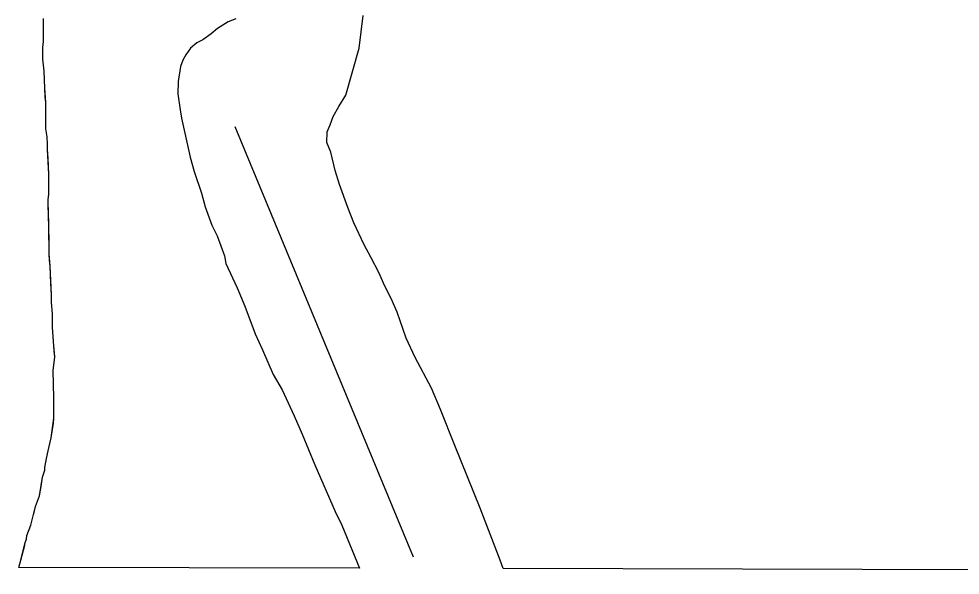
# Model space of a CAD drawing. Extents: x 3172297 to 3210190, y 958463 to 983887.
# Drawn here: x 3179762.2 to 3180120, y 963908.6 to 964120.1 of the extents above; entities that cross this region are included whole.
import ezdxf

# ---------------------------------------------------------------- set-up
doc = ezdxf.new("R2010")
doc.units = 0
for name, color, linetype in [('V-ROAD-CNTR', 7, 'Continuous'), ('V-SITE-VEGE', 7, 'Continuous'), ('V-TOPO-SHOR', 7, 'Continuous')]:
    doc.layers.add(name, color=color, linetype=linetype)

msp = doc.modelspace()

# ---------------------------------------------------------------- linework, layer by layer
at = {"layer": 'V-ROAD-CNTR'}
msp.add_line((3179912.27, 963915.37), (3179844.48, 964079.07), dxfattribs=at)
at = {"layer": 'V-SITE-VEGE'}
for p, q in [((3179891.53, 964108.98), (3179893.09, 964121.43)), ((3179771.55, 964111.46), (3179771.52, 964120.21)), ((3179841.76, 964118.99), (3179837.68, 964116.42)), ((3179844.67, 964120.13), (3179841.76, 964118.99)), ((3179835.34, 964114.42), (3179832.13, 964112.12)), ((3179837.68, 964116.42), (3179835.34, 964114.42)), ((3179771.35, 964109.16), (3179771.55, 964111.46)), ((3179829.8, 964110.99), (3179827.47, 964108.98)), ((3179832.13, 964112.12), (3179829.8, 964110.99)), ((3179771.36, 964104.79), (3179771.35, 964109.16)), ((3179827.47, 964108.98), (3179825.7, 964106.39)), ((3179886.44, 964091.05), (3179891.53, 964108.98)), ((3179771.79, 964100.2), (3179771.36, 964104.79)), ((3179824.53, 964104.36), (3179823.64, 964102.06)), ((3179825.7, 964106.39), (3179824.53, 964104.36)), ((3179772.02, 964093.75), (3179771.79, 964100.2)), ((3179823.64, 964102.06), (3179822.71, 964096.27)), ((3179822.71, 964096.27), (3179822.67, 964091.63)), ((3179772.46, 964088.33), (3179772.02, 964093.75)), ((3179822.67, 964091.63), (3179823.49, 964085.53)), ((3179883.79, 964086.73), (3179886.44, 964091.05)), ((3179772.49, 964078.32), (3179772.46, 964088.33)), ((3179823.49, 964085.53), (3179824.04, 964082.34)), ((3179881.73, 964082.98), (3179883.79, 964086.73)), ((3179824.04, 964082.34), (3179827.38, 964067.52)), ((3179880.54, 964079.8), (3179881.73, 964082.98)), ((3179772.92, 964075.2), (3179772.49, 964078.32)), ((3179879.36, 964077.2), (3179880.54, 964079.8)), ((3179773.13, 964072.49), (3179772.92, 964075.2)), ((3179879.33, 964073.15), (3179879.36, 964077.2)), ((3179773.14, 964070.41), (3179773.13, 964072.49)), ((3179880.74, 964069.36), (3179879.33, 964073.15)), ((3179773.58, 964061.03), (3179773.14, 964070.41)), ((3179827.38, 964067.52), (3179828.78, 964062.01)), ((3179882.42, 964062.39), (3179880.74, 964069.36)), ((3179773.61, 964053.32), (3179773.58, 964061.03)), ((3179828.78, 964062.01), (3179831.61, 964053.86)), ((3179884.11, 964057.16), (3179882.42, 964062.39)), ((3179887.22, 964048.43), (3179884.11, 964057.16)), ((3179773.41, 964051.45), (3179773.61, 964053.32)), ((3179831.61, 964053.86), (3179833.01, 964048.63)), ((3179773.41, 964049.57), (3179773.41, 964051.45)), ((3179773.65, 964041.03), (3179773.41, 964049.57)), ((3179833.01, 964048.63), (3179835.56, 964041.65)), ((3179889.49, 964042.61), (3179887.22, 964048.43)), ((3179893.47, 964034.17), (3179889.49, 964042.61)), ((3179773.68, 964030.82), (3179773.65, 964041.03)), ((3179835.56, 964041.65), (3179837.55, 964037.57)), ((3179837.55, 964037.57), (3179840.38, 964030.01)), ((3179896.04, 964029.51), (3179893.47, 964034.17)), ((3179774.11, 964026.02), (3179773.68, 964030.82)), ((3179840.38, 964030.01), (3179840.94, 964027.11)), ((3179899.17, 964023.4), (3179896.04, 964029.51)), ((3179774.56, 964015.19), (3179774.11, 964026.02)), ((3179840.94, 964027.11), (3179845.2, 964017.79)), ((3179901.16, 964018.74), (3179899.17, 964023.4)), ((3179845.2, 964017.79), (3179848.04, 964010.81)), ((3179903.72, 964013.79), (3179901.16, 964018.74)), ((3179774.57, 964012.27), (3179774.56, 964015.19)), ((3179905.99, 964008.55), (3179903.72, 964013.79)), ((3179775, 964007.9), (3179774.57, 964012.27)), ((3179848.04, 964010.81), (3179852, 964000.34)), ((3179775.02, 964002.69), (3179775, 964007.9)), ((3179909.38, 963998.66), (3179905.99, 964008.55)), ((3179775.46, 963995.81), (3179775.02, 964002.69)), ((3179852, 964000.34), (3179854.85, 963994.22)), ((3179775.89, 963991.65), (3179775.46, 963995.81)), ((3179912.79, 963991.38), (3179909.38, 963998.66)), ((3179854.85, 963994.22), (3179858.82, 963984.91)), ((3179775.28, 963986.43), (3179775.89, 963991.65)), ((3179919.07, 963979.73), (3179912.79, 963991.38)), ((3179775.52, 963976.02), (3179775.28, 963986.43)), ((3179858.82, 963984.91), (3179862.24, 963979.08)), ((3179862.24, 963979.08), (3179866.79, 963969.19)), ((3179922.47, 963971.58), (3179919.07, 963979.73)), ((3179775.55, 963968.31), (3179775.52, 963976.02)), ((3179927.86, 963957.91), (3179922.47, 963971.58)), ((3179774.53, 963960.8), (3179775.55, 963968.31)), ((3179866.79, 963969.19), (3179869.92, 963962.2)), ((3179773.29, 963955.79), (3179774.53, 963960.8)), ((3179869.92, 963962.2), (3179874.74, 963950.56)), ((3179937.5, 963934.05), (3179927.86, 963957.91)), ((3179772.06, 963949.54), (3179772.68, 963952.88)), ((3179772.68, 963952.88), (3179773.29, 963955.79)), ((3179772.07, 963948.5), (3179772.06, 963949.54)), ((3179874.74, 963950.56), (3179882.41, 963932.81)), ((3179770.02, 963938.7), (3179771.24, 963945.79)), ((3179771.24, 963945.79), (3179772.07, 963948.5)), ((3179768.57, 963934.73), (3179770.02, 963938.7)), ((3179766.71, 963927.64), (3179768.57, 963934.73)), ((3179882.41, 963932.81), (3179884.97, 963927.57)), ((3179945.15, 963914.27), (3179937.5, 963934.05)), ((3179765.27, 963923.68), (3179766.71, 963927.64)), ((3179884.97, 963927.57), (3179891.7, 963911.19)), ((3179763.01, 963914.29), (3179764.65, 963920.97)), ((3179764.65, 963920.97), (3179765.07, 963922.22)), ((3179765.07, 963922.22), (3179765.27, 963923.68)), ((3179762.2, 963911.51), (3179763.01, 963914.29)), ((3179946.32, 963911.06), (3179945.15, 963914.27)), ((3179891.7, 963911.19), (3179762.2, 963911.51)), ((3180951.88, 963908.57), (3179946.32, 963911.06))]:
    msp.add_line(p, q, dxfattribs=at)
at = {"layer": 'V-TOPO-SHOR'}
for points in [[(3179773.29, 963955.8), (3179774.53, 963960.8), (3179774.73, 963962.26), (3179775.34, 963966.43), (3179775.55, 963968.31), (3179775.54, 963969.97), (3179775.53, 963973.1), (3179775.52, 963976.02), (3179775.28, 963986.43), (3179775.48, 963988.52), (3179775.89, 963991.65), (3179775.67, 963993.94), (3179775.46, 963995.81), (3179775.02, 964002.69), (3179775.01, 964005.4), (3179775, 964007.9), (3179774.57, 964012.27), (3179774.56, 964015.19), (3179774.34, 964019.57), (3179774.11, 964026.02), (3179773.9, 964028.32), (3179773.68, 964030.82), (3179773.67, 964033.94), (3179773.67, 964035.4), (3179773.65, 964041.03), (3179773.42, 964047.49), (3179773.41, 964049.57), (3179773.41, 964051.45), (3179773.61, 964053.32), (3179773.6, 964056.24), (3179773.59, 964058.32), (3179773.58, 964061.03), (3179773.36, 964067.07), (3179773.14, 964070.41), (3179773.13, 964072.49), (3179772.92, 964075.2), (3179772.49, 964078.32), (3179772.47, 964083.53), (3179772.46, 964085.62), (3179772.46, 964088.33), (3179772.24, 964090.41), (3179772.02, 964093.74), (3179771.79, 964100.2), (3179771.58, 964102.5), (3179771.36, 964104.79), (3179771.35, 964106.87), (3179771.35, 964109.16), (3179771.55, 964111.46), (3179771.54, 964115.41), (3179771.52, 964118.96), (3179771.52, 964120.21)], [(3179762.22, 963911.51), (3179763.01, 963914.29), (3179764.45, 963919.93), (3179764.65, 963920.97), (3179765.07, 963922.22), (3179765.27, 963923.68), (3179766.1, 963925.97), (3179766.71, 963927.64), (3179767.75, 963931.6), (3179768.16, 963933.07), (3179768.57, 963934.73), (3179770.02, 963938.7), (3179770.63, 963942.24), (3179771.24, 963945.79), (3179772.07, 963948.5), (3179772.06, 963949.54), (3179772.68, 963952.88), (3179773.29, 963955.8)]]:
    msp.add_lwpolyline(points, dxfattribs=at)

doc.saveas('drawing.dxf')
